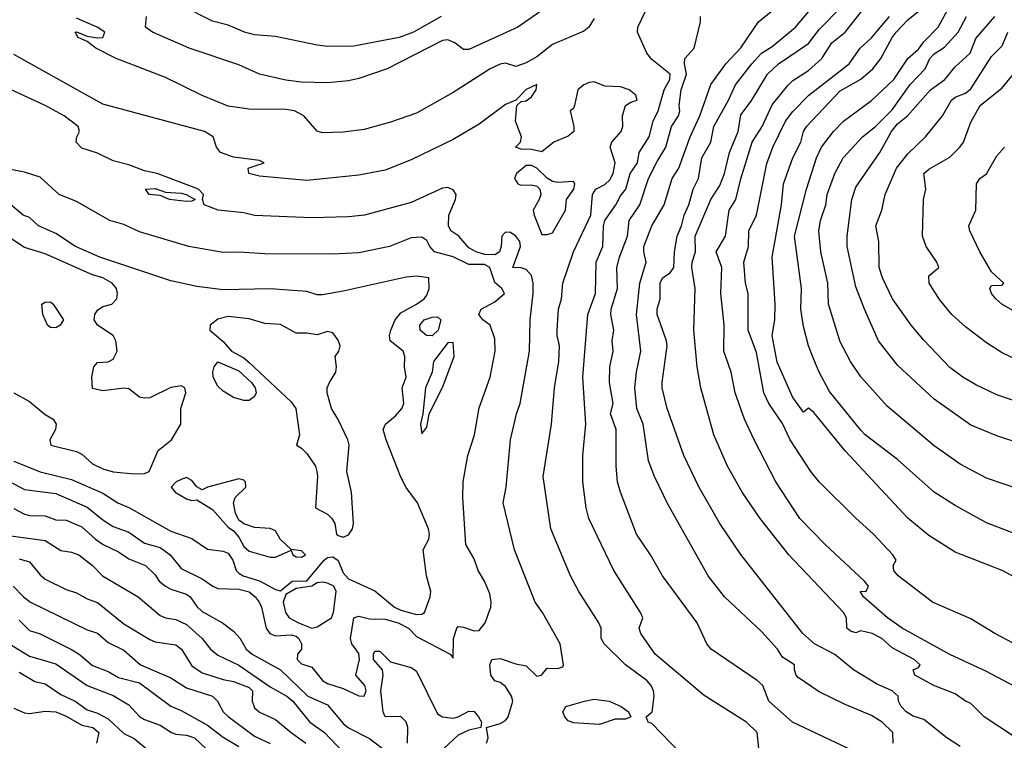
# Model space of a CAD drawing. Header units: metres. Extents: x -46681 to -43747, y -240911 to -237677.
# Tile 505 of 656: x -46287 to -46193, y -239149 to -239080. Entities that reach past the tile are written whole.
import ezdxf

# ---------------------------------------------------------------- set-up
doc = ezdxf.new("R2010")
doc.units = ezdxf.units.M
doc.layers.add('CONTOUR_INDEX', color=1, linetype='Continuous')
doc.layers.add('CONTOUR_INTER', color=3, linetype='Continuous')

msp = doc.modelspace()

# ---------------------------------------------------------------- linework, layer by layer
at = {"layer": 'CONTOUR_INDEX'}
for points, elevation in [([(-46192.095, -239148.783), (-46194.799, -239147.02), (-46196.095, -239145.731), (-46196.602, -239145.52), (-46197.595, -239144.792), (-46199.611, -239144.02), (-46201.443, -239143.02), (-46201.585, -239142.52), (-46201.095, -239142.296), (-46200.919, -239142.02), (-46201.492, -239141.52), (-46203.595, -239140.4), (-46204.586, -239139.52), (-46205.526, -239139.02), (-46206.595, -239138.769), (-46207.095, -239138.975), (-46207.595, -239138.823), (-46207.938, -239138.52), (-46207.988, -239137.52), (-46208.248, -239137.02), (-46213.497, -239131.52), (-46216.22, -239128.02), (-46217.936, -239125.52), (-46219.358, -239123.02), (-46220.675, -239120.02), (-46221.899, -239115.52), (-46222.251, -239113.52), (-46222.561, -239110.02), (-46222.454, -239106.02), (-46222.761, -239104.02), (-46222.737, -239103.52), (-46222.416, -239102.52), (-46222.452, -239101.02), (-46220.934, -239097.52), (-46220.095, -239096.163), (-46219.629, -239095.02), (-46219.172, -239093.02), (-46218.338, -239091.02), (-46218.095, -239089.428), (-46217.095, -239088.11), (-46215.522, -239085.52), (-46214.493, -239084.52), (-46211.595, -239082.573), (-46210.595, -239081.238), (-46208.375, -239079.02)], 90), ([(-46191.595, -239125.19), (-46194.595, -239124.184), (-46197.095, -239122.847), (-46199.595, -239121.068), (-46204.095, -239117.274), (-46206.595, -239114.478), (-46207.595, -239112.998), (-46208.595, -239111.135), (-46209.689, -239107.52), (-46209.749, -239105.52), (-46210.437, -239102.52), (-46210.613, -239100.52), (-46210.475, -239099.52), (-46209.954, -239098.02), (-46209.83, -239097.02), (-46209.082, -239095.02), (-46208.294, -239093.52), (-46206.446, -239091.52), (-46205.201, -239090.52), (-46203.595, -239088.92), (-46201.885, -239086.52), (-46200.447, -239085.02), (-46199.992, -239084.02), (-46199.595, -239083.584), (-46198.595, -239082.927), (-46197.283, -239081.52), (-46196.501, -239080.02)], 95), ([(-46223.821, -239150.52), (-46226.595, -239147.651), (-46226.957, -239147.52), (-46227.141, -239147.02), (-46226.571, -239146.52), (-46226.375, -239145.02), (-46226.436, -239144.52), (-46226.67, -239144.02), (-46227.084, -239143.52), (-46229.095, -239142.024), (-46231.144, -239140.02), (-46231.445, -239139.52), (-46231.448, -239138.52), (-46231.655, -239138.02), (-46233.563, -239135.02), (-46234.361, -239133.52), (-46236.241, -239129.02), (-46236.98, -239124.02), (-46236.184, -239119.02), (-46235.896, -239115.52), (-46235.482, -239113.02), (-46235.43, -239111.52), (-46235.649, -239110.52), (-46235.635, -239110.02), (-46235.529, -239108.02), (-46235.236, -239107.02), (-46235.108, -239105.52), (-46234.072, -239102.52), (-46232.425, -239099.02), (-46232.261, -239097.02), (-46231.932, -239096.52), (-46231.095, -239096.089), (-46230.595, -239095.618), (-46230.299, -239095.02), (-46230.11, -239094.02), (-46230.578, -239092.52), (-46230.421, -239092.02), (-46229.531, -239091.02), (-46229.349, -239090.52), (-46229.41, -239089.52), (-46229.123, -239088.52), (-46228.595, -239088.192), (-46228.001, -239088.02), (-46228.115, -239087.52), (-46228.753, -239087.02), (-46229.595, -239086.743), (-46231.095, -239086.685), (-46232.095, -239086.263), (-46232.595, -239086.314), (-46233.095, -239086.553), (-46233.672, -239087.02), (-46233.997, -239088.52), (-46234.095, -239088.796), (-46234.387, -239089.02), (-46234.035, -239090.52), (-46234.037, -239091.02), (-46234.595, -239091.469), (-46235.963, -239092.02), (-46237.095, -239092.939), (-46238.095, -239092.731), (-46239.095, -239092.69), (-46239.62, -239092.52), (-46239.139, -239092.02), (-46239.07, -239091.52), (-46239.625, -239090.02), (-46239.488, -239088.52), (-46239.095, -239088.125), (-46238.595, -239088.08), (-46238.095, -239087.697), (-46237.658, -239087.02), (-46237.595, -239086.518), (-46238.595, -239086.984), (-46239.595, -239088.004), (-46240.595, -239088.419), (-46243.095, -239090.301), (-46245.595, -239091.776), (-46249.595, -239093.734), (-46252.095, -239094.691), (-46254.595, -239095.176), (-46259.595, -239095.685), (-46264.095, -239095.268), (-46265.14, -239095.02), (-46265.178, -239094.52), (-46263.677, -239094.02), (-46264.095, -239093.798), (-46266.595, -239093.468), (-46267.846, -239093.02), (-46268.231, -239092.52), (-46268.553, -239091.52), (-46269.379, -239091.02), (-46279.095, -239088.403), (-46287.595, -239083.634)], 85), ([(-46289.095, -239129.532), (-46284.595, -239130.123), (-46283.095, -239131.091), (-46282.095, -239131.257), (-46281.4, -239131.52), (-46280.095, -239132.525), (-46279.127, -239133.52), (-46275.7, -239135.52), (-46273.595, -239137.297), (-46273.095, -239137.519), (-46272.095, -239137.702), (-46271.095, -239138.179), (-46269.595, -239139.526), (-46268.795, -239140.52), (-46268.095, -239141.117), (-46266.095, -239142.074), (-46263.095, -239144.151), (-46261.507, -239145.02), (-46260.918, -239145.52), (-46259.293, -239147.52), (-46257.89, -239148.52), (-46256.095, -239150.38)], 85), ([(-46287.095, -239142.726), (-46285.595, -239143.629), (-46284.595, -239143.838), (-46283.095, -239144.863), (-46281.726, -239145.52), (-46280.595, -239146.344), (-46279.595, -239146.65), (-46278.595, -239147.201), (-46277.095, -239148.609), (-46276.095, -239149.075), (-46274.595, -239150.325)], 90), ([(-46233.043, -239145.52), (-46232.095, -239145.309), (-46230.666, -239145.52), (-46229.535, -239146.02), (-46228.812, -239146.52), (-46228.595, -239147.02), (-46229.095, -239147.215), (-46230.095, -239147.24), (-46231.595, -239147.744), (-46234.095, -239147.595), (-46234.595, -239147.379), (-46234.896, -239147.02), (-46235.086, -239146.52), (-46234.819, -239146.02), (-46233.043, -239145.52)], 85)]:
    msp.add_lwpolyline(points, dxfattribs=dict(at, elevation=elevation))
at = {"layer": 'CONTOUR_INTER'}
for points, elevation in [([(-46234.595, -239077.654), (-46239.417, -239081.02), (-46244.095, -239083.17), (-46244.595, -239083.161), (-46245.438, -239082.52), (-46246.095, -239082.231), (-46246.595, -239082.298), (-46251.887, -239085.02), (-46254.595, -239085.928), (-46255.595, -239086.147), (-46257.595, -239086.344), (-46260.095, -239086.295), (-46261.595, -239086.094), (-46264.095, -239085.52), (-46266.095, -239084.624), (-46270.843, -239083.02), (-46274.332, -239081.52), (-46275.01, -239081.02), (-46274.906, -239080.02)], 87), ([(-46246.741, -239080.02), (-46249.381, -239081.52), (-46250.75, -239082.02), (-46255.095, -239082.831), (-46257.595, -239082.861), (-46258.595, -239082.743), (-46262.595, -239081.925), (-46264.595, -239081.756), (-46265.535, -239081.52), (-46267.095, -239080.844), (-46268.595, -239080.456), (-46271.434, -239079.02)], 88), ([(-46216.354, -239150.02), (-46216.518, -239148.52), (-46217.524, -239147.52), (-46221.595, -239144.964), (-46226.259, -239141.02), (-46227.655, -239139.02), (-46227.79, -239138.52), (-46227.462, -239137.52), (-46227.667, -239137.02), (-46230.211, -239133.02), (-46232.609, -239128.02), (-46232.879, -239127.02), (-46233.182, -239124.52), (-46233.202, -239122.02), (-46232.912, -239119.02), (-46233.178, -239114.52), (-46232.717, -239108.52), (-46231.964, -239106.52), (-46231.918, -239103.52), (-46231.29, -239102.02), (-46231.223, -239100.02), (-46231.084, -239099.52), (-46230.034, -239098.02), (-46229.595, -239097.148), (-46229.061, -239096.52), (-46228.675, -239095.02), (-46227.967, -239094.02), (-46227.806, -239093.02), (-46226.83, -239091.52), (-46226.465, -239090.02), (-46225.97, -239089.02), (-46225.411, -239087.02), (-46224.874, -239086.02), (-46224.824, -239085.52), (-46226.595, -239084.107), (-46227.08, -239083.52), (-46227.969, -239081.52), (-46227.933, -239081.02), (-46226.728, -239078.52)], 86), ([(-46197.095, -239149.839), (-46198.368, -239149.02), (-46200.595, -239147.258), (-46201.595, -239146.944), (-46202.262, -239146.52), (-46202.748, -239146.02), (-46202.993, -239145.52), (-46203.04, -239145.02), (-46203.621, -239144.52), (-46205.095, -239143.854), (-46207.302, -239142.52), (-46209.095, -239141.032), (-46211.026, -239140.02), (-46212.163, -239139.02), (-46218.095, -239131.478), (-46220.095, -239128.499), (-46222.095, -239125.007), (-46223.523, -239122.02), (-46225.127, -239117.52), (-46225.603, -239115.52), (-46225.602, -239115.02), (-46225.111, -239111.52), (-46225.184, -239111.02), (-46226.082, -239108.52), (-46226.093, -239108.02), (-46225.784, -239107.02), (-46225.809, -239105.52), (-46225.58, -239105.02), (-46224.849, -239104.52), (-46224.484, -239104.02), (-46224.411, -239102.52), (-46224.177, -239101.02), (-46223.738, -239100.02), (-46223.511, -239099.02), (-46223.046, -239098.02), (-46222.647, -239096.52), (-46222.116, -239095.52), (-46221.806, -239093.52), (-46220.939, -239092.02), (-46220.672, -239090.52), (-46219.266, -239088.02), (-46218.595, -239086.539), (-46217.038, -239084.52), (-46216.095, -239083.498), (-46215.095, -239082.887), (-46212.847, -239081.02), (-46210.721, -239078.52)], 89), ([(-46187.595, -239131.132), (-46194.595, -239128.456), (-46197.595, -239126.785), (-46199.595, -239125.5), (-46203.095, -239122.399), (-46206.193, -239120.02), (-46206.595, -239119.591), (-46209.595, -239115.886), (-46210.595, -239114.044), (-46211.095, -239112.826), (-46211.595, -239111.511), (-46212.095, -239109.665), (-46212.326, -239108.02), (-46212.265, -239106.02), (-46212.945, -239101.02), (-46211.784, -239096.52), (-46210.843, -239093.52), (-46210.376, -239092.52), (-46209.232, -239091.02), (-46208.254, -239090.02), (-46205.595, -239088.047), (-46203.452, -239086.02), (-46202.095, -239084.026), (-46201.095, -239083.128), (-46200.595, -239082.435), (-46199.211, -239081.02), (-46198.095, -239078.977)], 94), ([(-46232.095, -239080.201), (-46232.605, -239081.02), (-46233.095, -239081.399), (-46236.095, -239082.673), (-46237.595, -239083.851), (-46238.595, -239084.433), (-46239.595, -239084.786), (-46240.595, -239084.463), (-46241.095, -239084.565), (-46242.037, -239085.02), (-46245.595, -239087.261), (-46249.095, -239089.25), (-46251.595, -239090.122), (-46254.095, -239090.82), (-46256.095, -239091.069), (-46258.095, -239091.132), (-46258.595, -239090.974), (-46259.858, -239089.52), (-46260.751, -239089.02), (-46261.595, -239088.905), (-46265.095, -239088.869), (-46267.095, -239088.591), (-46269.595, -239087.561), (-46273.095, -239085.852), (-46277.813, -239084.02), (-46279.758, -239083.02), (-46280.595, -239082.386), (-46281.463, -239082.02), (-46281.745, -239081.52), (-46281.595, -239081.46), (-46280.595, -239081.896), (-46279.595, -239082.034), (-46279.095, -239082.014), (-46278.902, -239081.52), (-46279.631, -239081.02), (-46281.595, -239080.163)], 86), ([(-46207.827, -239150.02), (-46213.145, -239147.52), (-46215.406, -239145.52), (-46215.968, -239144.02), (-46216.507, -239143.52), (-46220.91, -239140.52), (-46221.318, -239140.02), (-46222.248, -239138.02), (-46225.569, -239133.52), (-46226.702, -239131.52), (-46228.061, -239129.52), (-46229.595, -239125.51), (-46229.861, -239124.52), (-46230.002, -239123.02), (-46229.998, -239119.52), (-46230.557, -239118.02), (-46230.281, -239117.02), (-46230.65, -239115.02), (-46230.612, -239113.52), (-46230.298, -239112.02), (-46230.369, -239111.02), (-46230.235, -239110.02), (-46230.514, -239108.52), (-46230.478, -239108.02), (-46229.872, -239106.02), (-46229.93, -239104.02), (-46229.696, -239103.02), (-46228.912, -239101.02), (-46228.747, -239099.52), (-46227.747, -239098.02), (-46226.908, -239095.52), (-46226.095, -239093.863), (-46225.245, -239092.52), (-46224.713, -239090.52), (-46224.026, -239089.52), (-46223.903, -239089.02), (-46223.964, -239088.52), (-46223.798, -239087.02), (-46223.268, -239085.52), (-46223.47, -239084.52), (-46223.446, -239084.02), (-46222.556, -239083.02), (-46221.946, -239080.52), (-46221.925, -239080.02)], 87), ([(-46203.526, -239149.52), (-46203.556, -239148.52), (-46204.559, -239147.52), (-46205.595, -239146.884), (-46208.095, -239145.84), (-46210.595, -239144.615), (-46212.595, -239143.229), (-46212.788, -239143.02), (-46212.942, -239142.52), (-46212.944, -239142.02), (-46214.095, -239141.305), (-46214.587, -239140.52), (-46216.095, -239138.849), (-46219.638, -239135.52), (-46221.191, -239133.52), (-46225.095, -239126.599), (-46226.348, -239124.02), (-46226.907, -239122.52), (-46227.428, -239119.02), (-46228.036, -239117.52), (-46228.216, -239115.52), (-46228.061, -239114.02), (-46227.654, -239112.02), (-46228.055, -239108.52), (-46227.741, -239105.52), (-46227.147, -239103.52), (-46227.366, -239102.52), (-46227.345, -239102.02), (-46226.581, -239100.02), (-46225.413, -239098.02), (-46224.648, -239095.52), (-46224.014, -239094.52), (-46222.923, -239091.52), (-46222.001, -239089.52), (-46220.954, -239086.52), (-46219.516, -239084.52), (-46218.095, -239083.013), (-46216.382, -239080.52), (-46215.163, -239079.52)], 88), ([(-46189.095, -239145.58), (-46194.595, -239142.665), (-46198.095, -239141.028), (-46202.662, -239138.52), (-46204.046, -239137.52), (-46206.351, -239135.52), (-46206.654, -239135.02), (-46206.095, -239134.996), (-46205.883, -239134.52), (-46206.238, -239134.02), (-46210.008, -239130.52), (-46212.433, -239128.02), (-46214.727, -239124.52), (-46216.82, -239120.52), (-46217.735, -239118.52), (-46218.621, -239116.02), (-46218.999, -239114.02), (-46219.694, -239112.02), (-46219.675, -239109.52), (-46220.006, -239106.52), (-46219.881, -239104.02), (-46220.425, -239102.52), (-46219.56, -239101.02), (-46219.201, -239098.52), (-46218.547, -239097.52), (-46218.095, -239095.524), (-46216.995, -239092.02), (-46216.051, -239090.52), (-46215.095, -239088.453), (-46213.595, -239086.597), (-46213.095, -239086.141), (-46211.595, -239085.174), (-46210.342, -239084.02), (-46209.367, -239082.52), (-46208.101, -239081.52), (-46206.538, -239079.52)], 91), ([(-46190.947, -239140.52), (-46193.802, -239139.02), (-46196.095, -239137.634), (-46199.757, -239136.02), (-46203.049, -239133.52), (-46203.437, -239133.02), (-46203.508, -239132.52), (-46203.209, -239132.02), (-46203.537, -239131.52), (-46205.394, -239129.52), (-46207.095, -239128.001), (-46210.581, -239124.52), (-46211.38, -239123.52), (-46213.362, -239120.52), (-46214.095, -239118.946), (-46215.394, -239117.02), (-46215.89, -239116.02), (-46216.595, -239112.165), (-46217.367, -239110.02), (-46217.38, -239106.52), (-46217.628, -239105.52), (-46217.78, -239103.52), (-46217.358, -239102.02), (-46217.319, -239100.52), (-46216.581, -239099.02), (-46215.595, -239094.065), (-46215.013, -239092.52), (-46213.795, -239090.02), (-46213.095, -239089.08), (-46211.591, -239087.52), (-46207.727, -239084.52), (-46206.652, -239083.02), (-46205.595, -239082.042), (-46203.857, -239080.02)], 92), ([(-46191.595, -239133.817), (-46193.095, -239132.998), (-46197.595, -239131.243), (-46200.095, -239129.649), (-46202.095, -239128.013), (-46208.095, -239121.565), (-46211.095, -239117.903), (-46211.595, -239117.48), (-46212.095, -239117.849), (-46213.095, -239116.469), (-46214.595, -239113.069), (-46215.094, -239110.52), (-46214.814, -239109.02), (-46214.799, -239107.52), (-46215.09, -239103.02), (-46214.18, -239098.02), (-46213.997, -239096.02), (-46213.093, -239093.52), (-46212.348, -239092.02), (-46212.077, -239091.02), (-46211.794, -239090.52), (-46208.595, -239087.131), (-46206.595, -239086.003), (-46205.457, -239085.02), (-46204.695, -239084.02), (-46203.617, -239082.02), (-46203.214, -239081.52), (-46202.095, -239080.316), (-46201.112, -239079.52)], 93), ([(-46191.095, -239120.938), (-46193.595, -239120.11), (-46196.095, -239119.096), (-46199.595, -239116.601), (-46203.095, -239113.362), (-46204.908, -239111.02), (-46206.267, -239108.02), (-46207.095, -239105.856), (-46207.906, -239102.02), (-46207.908, -239101.02), (-46207.476, -239097.52), (-46207.095, -239096.325), (-46204.792, -239093.02), (-46203.663, -239091.02), (-46203.095, -239090.289), (-46202.148, -239089.52), (-46199.95, -239087.02), (-46198.561, -239086.02), (-46197.595, -239084.811), (-46196.138, -239083.52), (-46195.595, -239082.102), (-46193.775, -239080.02)], 96), ([(-46190.595, -239117.227), (-46193.595, -239116.199), (-46195.595, -239115.245), (-46196.835, -239114.52), (-46198.095, -239113.571), (-46200.595, -239110.968), (-46201.792, -239109.52), (-46203.562, -239107.02), (-46204.543, -239105.02), (-46204.839, -239104.02), (-46204.87, -239101.52), (-46205.158, -239100.02), (-46204.589, -239098.52), (-46204.273, -239097.02), (-46203.189, -239094.52), (-46202.095, -239093.153), (-46200.431, -239091.52), (-46198.794, -239089.52), (-46197.936, -239088.02), (-46197.595, -239087.714), (-46196.595, -239087.333), (-46196.095, -239086.912), (-46194.095, -239083.846), (-46193.095, -239082.827), (-46192.559, -239081.52)], 97), ([(-46191.378, -239113.02), (-46193.095, -239112.175), (-46194.595, -239111.234), (-46196.595, -239109.701), (-46197.907, -239108.52), (-46199.095, -239107.071), (-46200.073, -239105.52), (-46200.095, -239104.824), (-46199.153, -239104.02), (-46199.35, -239103.52), (-46200.349, -239102.02), (-46200.708, -239101.02), (-46200.623, -239097.52), (-46200.376, -239096.52), (-46200.566, -239095.02), (-46200.095, -239094.597), (-46198.095, -239093.479), (-46197.127, -239092.52), (-46196.776, -239092.02), (-46196.095, -239090.125), (-46195.203, -239088.52), (-46193.095, -239086.842), (-46191.58, -239085.02)], 98), ([(-46242.389, -239149.52), (-46242.249, -239149.02), (-46242.392, -239148.02), (-46241.095, -239147.655), (-46240.595, -239147.371), (-46240.333, -239147.02), (-46239.897, -239145.52), (-46240.016, -239145.02), (-46240.595, -239144.092), (-46241.095, -239143.71), (-46241.595, -239143.571), (-46241.996, -239143.02), (-46242.081, -239142.02), (-46241.896, -239141.52), (-46241.095, -239141.418), (-46239.595, -239141.949), (-46238.595, -239142.124), (-46237.595, -239143.129), (-46237.147, -239143.02), (-46236.595, -239142.336), (-46235.595, -239142.374), (-46235.095, -239142.21), (-46235.036, -239142.02), (-46235.361, -239140.02), (-46237.043, -239137.02), (-46237.751, -239136.02), (-46239.719, -239131.02), (-46240.792, -239126.52), (-46240.536, -239125.02), (-46240.105, -239120.52), (-46239.528, -239118.02), (-46239.175, -239117.02), (-46238.279, -239112.02), (-46238.212, -239109.02), (-46237.943, -239106.52), (-46237.924, -239105.52), (-46238.095, -239104.794), (-46238.595, -239104.215), (-46239.095, -239104.038), (-46239.884, -239104.02), (-46239.141, -239102.02), (-46239.227, -239101.52), (-46239.587, -239101.02), (-46240.095, -239100.656), (-46240.595, -239100.648), (-46240.949, -239101.02), (-46241, -239102.02), (-46241.157, -239102.52), (-46241.595, -239102.822), (-46242.595, -239102.761), (-46243.379, -239102.52), (-46244.095, -239102.128), (-46245.035, -239101.02), (-46245.8, -239100.52), (-46246.036, -239100.02), (-46246.007, -239099.02), (-46245.369, -239097.52), (-46245.311, -239097.02), (-46245.595, -239096.576), (-46246.095, -239096.368), (-46246.595, -239096.421), (-46249.595, -239097.81), (-46254.07, -239099.02), (-46255.595, -239099.185), (-46259.095, -239099.262), (-46264.595, -239099.031), (-46265.595, -239098.786), (-46268.068, -239098.52), (-46269.39, -239098.02), (-46269.568, -239097.52), (-46269.458, -239097.02), (-46269.954, -239096.52), (-46273.91, -239095.02), (-46275.095, -239094.774), (-46276.595, -239094.205), (-46278.095, -239093.818), (-46279.595, -239093.09), (-46281.095, -239092.615), (-46281.633, -239092.02), (-46281.574, -239091.52), (-46281.321, -239091.02), (-46281.444, -239090.52), (-46282.794, -239089.52), (-46284.611, -239088.52), (-46290.095, -239086.001)], 84), ([(-46191.403, -239108.52), (-46193.109, -239107.52), (-46193.7, -239107.02), (-46194.11, -239106.52), (-46194.252, -239106.02), (-46194.095, -239105.747), (-46193.095, -239105.7), (-46192.933, -239105.52), (-46194.095, -239104.428), (-46195.216, -239102.52), (-46196.193, -239100.52), (-46196.277, -239100.02), (-46195.593, -239098.52), (-46195.529, -239096.02), (-46195.238, -239095.52), (-46194.595, -239095.067), (-46193.595, -239093.328), (-46192.878, -239092.52)], 99), ([(-46238.595, -239094.265), (-46239.535, -239095.02), (-46239.731, -239095.52), (-46239.396, -239096.02), (-46239.095, -239096.128), (-46238.095, -239096.106), (-46237.595, -239096.253), (-46237.309, -239096.52), (-46237.22, -239097.02), (-46237.356, -239097.52), (-46237.943, -239098.52), (-46237.828, -239099.02), (-46237.095, -239100.853), (-46236.595, -239100.861), (-46236.095, -239100.704), (-46234.835, -239098.52), (-46234.737, -239097.52), (-46234.036, -239096.52), (-46233.941, -239096.02), (-46234.095, -239095.801), (-46235.595, -239095.88), (-46236.095, -239095.784), (-46236.595, -239095.465), (-46237.595, -239094.501), (-46238.095, -239094.248), (-46238.595, -239094.265)], 84), ([(-46288.095, -239124.453), (-46286.595, -239125.244), (-46283.595, -239125.628), (-46280.595, -239126.941), (-46279.095, -239128.161), (-46278.095, -239128.803), (-46276.595, -239129.331), (-46275.095, -239130.382), (-46273.595, -239130.808), (-46272.642, -239131.52), (-46271.595, -239132.803), (-46269.595, -239133.814), (-46268.574, -239134.52), (-46268.095, -239134.719), (-46266.095, -239134.784), (-46265.095, -239135.041), (-46264.513, -239135.52), (-46264.154, -239136.02), (-46263.906, -239136.52), (-46263.457, -239138.52), (-46263.118, -239139.02), (-46262.595, -239139.249), (-46261.095, -239139.156), (-46260.595, -239139.296), (-46260.353, -239139.52), (-46260.085, -239140.02), (-46260.1, -239140.52), (-46260.469, -239141.02), (-46260.52, -239141.52), (-46260.095, -239141.944), (-46259.095, -239142.239), (-46258.095, -239143.514), (-46257.595, -239143.814), (-46256.095, -239144.282), (-46254.595, -239144.986), (-46254.095, -239145.037), (-46253.899, -239144.52), (-46254.024, -239144.02), (-46254.906, -239143.02), (-46254.545, -239141.52), (-46254.595, -239140.956), (-46255.277, -239140.02), (-46255.413, -239139.52), (-46255.095, -239137.52), (-46254.595, -239137.381), (-46253.595, -239137.646), (-46252.095, -239137.664), (-46250.852, -239138.02), (-46249.863, -239138.52), (-46249.095, -239139.333), (-46245.883, -239141.02), (-46245.595, -239141.384), (-46245.543, -239139.52), (-46245.249, -239138.52), (-46245.095, -239138.375), (-46244.595, -239138.421), (-46243.595, -239138.768), (-46243.095, -239138.746), (-46242.517, -239138.02), (-46242.001, -239136.52), (-46241.942, -239136.02), (-46242.095, -239135.231), (-46242.592, -239134.02), (-46243.201, -239133.02), (-46243.595, -239131.891), (-46244.369, -239130.52), (-46244.675, -239126.02), (-46244.643, -239124.52), (-46244.177, -239122.02), (-46243.545, -239120.02), (-46243.095, -239117.434), (-46242.063, -239114.52), (-46241.565, -239112.02), (-46241.595, -239110.846), (-46242.044, -239109.52), (-46242.756, -239109.02), (-46243.131, -239108.52), (-46242.908, -239108.02), (-46241.595, -239107.288), (-46240.686, -239106.52), (-46240.937, -239106.02), (-46241.595, -239105.439), (-46242.086, -239104.02), (-46242.595, -239103.717), (-46244.095, -239103.716), (-46245.595, -239102.991), (-46247.387, -239102.52), (-46247.832, -239102.02), (-46248.095, -239101.437), (-46248.595, -239101.106), (-46249.595, -239101.185), (-46251.676, -239102.02), (-46254.595, -239102.607), (-46257.095, -239102.729), (-46263.595, -239102.72), (-46266.095, -239102.55), (-46267.595, -239102.577), (-46270.857, -239102.02), (-46275.595, -239100.608), (-46277.095, -239099.893), (-46278.427, -239099.52), (-46281.595, -239097.717), (-46283.265, -239097.02), (-46285.095, -239095.364), (-46286.595, -239094.888), (-46288.095, -239094.611)], 83), ([(-46274.998, -239096.52), (-46274.095, -239096.473), (-46273.095, -239096.808), (-46271.595, -239096.906), (-46271.108, -239097.02), (-46270.252, -239097.52), (-46270.595, -239097.677), (-46271.095, -239097.703), (-46272.713, -239097.52), (-46273.595, -239097.14), (-46274.66, -239097.02), (-46274.998, -239096.52)], 84), ([(-46287.595, -239122.535), (-46285.095, -239123.551), (-46282.095, -239124.306), (-46279.095, -239125.621), (-46277.664, -239126.52), (-46276.595, -239126.99), (-46272.595, -239129.237), (-46270.595, -239129.946), (-46269.095, -239130.971), (-46267.595, -239131.148), (-46267.095, -239131.349), (-46266.667, -239132.02), (-46266.331, -239133.02), (-46266.095, -239133.266), (-46265.658, -239133.52), (-46264.095, -239133.98), (-46262.595, -239134.81), (-46262.095, -239134.964), (-46260.993, -239134.02), (-46259.595, -239133.98), (-46257.923, -239132.02), (-46257.595, -239131.766), (-46257.095, -239131.711), (-46256.595, -239132.035), (-46256.095, -239133.244), (-46255.595, -239133.789), (-46253.095, -239134.959), (-46251.201, -239136.52), (-46250.595, -239136.79), (-46249.095, -239137.218), (-46248.595, -239137.183), (-46248.319, -239137.02), (-46247.792, -239135.52), (-46247.739, -239135.02), (-46248.128, -239133.52), (-46248.443, -239131.02), (-46247.909, -239130.02), (-46247.838, -239129.52), (-46247.939, -239129.02), (-46249.002, -239126.52), (-46250.095, -239125.071), (-46250.595, -239124.069), (-46252.002, -239120.52), (-46252.277, -239119.52), (-46252.074, -239119.02), (-46251.095, -239118.223), (-46250.487, -239117.52), (-46250.314, -239117.02), (-46250.476, -239115.52), (-46250.093, -239114.52), (-46250.25, -239113.52), (-46250.215, -239112.52), (-46250.37, -239112.02), (-46251.601, -239111.02), (-46251.692, -239110.52), (-46251.559, -239110.02), (-46251.125, -239109.02), (-46250.595, -239108.361), (-46249.088, -239107.52), (-46248.364, -239107.02), (-46248.095, -239106.676), (-46247.869, -239106.02), (-46247.918, -239105.02), (-46249.095, -239104.863), (-46250.095, -239104.951), (-46256.095, -239106.291), (-46258.095, -239106.623), (-46258.595, -239106.648), (-46259.595, -239106.308), (-46263.095, -239106.061), (-46267.595, -239106.154), (-46270.095, -239105.85), (-46272.595, -239105.293), (-46279.367, -239103.02), (-46281.693, -239102.02), (-46283.595, -239100.777), (-46285.253, -239100.02), (-46286.095, -239099.235), (-46286.707, -239099.02), (-46288.095, -239097.853)], 82), ([(-46287.608, -239116.02), (-46286.095, -239116.824), (-46284.595, -239118.074), (-46283.836, -239118.52), (-46283.542, -239119.02), (-46283.631, -239119.52), (-46284.162, -239120.52), (-46284.064, -239121.02), (-46281.595, -239121.609), (-46281.095, -239121.889), (-46280.095, -239122.792), (-46279.095, -239123.267), (-46278.095, -239123.559), (-46276.095, -239123.755), (-46275.095, -239123.728), (-46274.646, -239123.52), (-46273.797, -239121.52), (-46272.524, -239120.52), (-46271.643, -239119.02), (-46271.647, -239117.52), (-46271.141, -239116.02), (-46271.254, -239115.52), (-46271.595, -239115.344), (-46272.595, -239115.492), (-46274.595, -239116.482), (-46275.095, -239116.534), (-46275.595, -239116.417), (-46276.595, -239115.635), (-46277.095, -239115.571), (-46279.095, -239115.831), (-46280.095, -239115.586), (-46280.148, -239114.52), (-46279.962, -239113.52), (-46279.595, -239113.115), (-46278.595, -239113.052), (-46278.095, -239112.787), (-46277.724, -239112.02), (-46277.845, -239111.02), (-46278.095, -239110.531), (-46279.595, -239109.544), (-46279.927, -239109.02), (-46279.868, -239108.52), (-46279.595, -239108.092), (-46279.095, -239107.764), (-46278.236, -239107.52), (-46277.748, -239107.02), (-46277.682, -239106.52), (-46277.778, -239106.02), (-46278.209, -239105.52), (-46279.102, -239105.02), (-46280.095, -239104.72), (-46284.595, -239102.701), (-46286.595, -239102.121), (-46288.095, -239101.11)], 81), ([(-46284.925, -239107.52), (-46284.595, -239107.322), (-46284.095, -239107.317), (-46283.829, -239107.52), (-46282.848, -239109.02), (-46283.159, -239109.52), (-46283.595, -239109.79), (-46284.095, -239109.774), (-46284.394, -239109.52), (-46284.835, -239108.52), (-46284.925, -239107.52)], 81), ([(-46268.095, -239108.949), (-46268.842, -239109.52), (-46268.848, -239110.02), (-46267.595, -239111.112), (-46266.798, -239112.02), (-46265.595, -239112.67), (-46265.095, -239113.114), (-46261.095, -239116.867), (-46260.626, -239117.52), (-46260.297, -239120.02), (-46260.562, -239121.02), (-46260.095, -239121.293), (-46259.595, -239121.8), (-46258.767, -239123.02), (-46258.625, -239123.52), (-46258.556, -239124.02), (-46258.767, -239127.02), (-46257.595, -239127.632), (-46257.186, -239128.02), (-46256.914, -239128.52), (-46256.749, -239129.52), (-46256.595, -239129.666), (-46256.095, -239129.817), (-46255.595, -239129.595), (-46255.221, -239129.02), (-46255.132, -239128.52), (-46255.309, -239125.52), (-46255.759, -239123.52), (-46255.532, -239121.02), (-46255.657, -239120.52), (-46256.595, -239118.563), (-46257.212, -239117.52), (-46257.638, -239116.02), (-46257.631, -239115.52), (-46257.43, -239115.02), (-46256.794, -239114.02), (-46256.731, -239113.52), (-46256.871, -239112.52), (-46256.53, -239112.02), (-46256.411, -239111.52), (-46256.595, -239110.962), (-46257.095, -239110.269), (-46257.595, -239110.136), (-46258.595, -239110.462), (-46259.595, -239110.287), (-46260.595, -239110.3), (-46262.095, -239109.486), (-46263.595, -239109.382), (-46265.095, -239108.945), (-46267.095, -239108.71), (-46268.095, -239108.949)], 81), ([(-46248.352, -239109.02), (-46247.595, -239108.758), (-46247.095, -239108.734), (-46246.784, -239109.02), (-46247.037, -239110.02), (-46247.595, -239110.562), (-46248.147, -239110.52), (-46248.746, -239110.02), (-46248.777, -239109.52), (-46248.352, -239109.02)], 83), ([(-46246.095, -239111.212), (-46247.46, -239113.02), (-46247.582, -239114.02), (-46248.23, -239115.52), (-46248.491, -239118.02), (-46248.727, -239119.02), (-46248.595, -239119.941), (-46248.095, -239119.309), (-46247.889, -239118.02), (-46246.595, -239115.502), (-46245.505, -239112.52), (-46245.595, -239111.193), (-46246.095, -239111.212)], 82), ([(-46268.453, -239113.52), (-46268.095, -239113.059), (-46266.095, -239113.896), (-46264.871, -239115.02), (-46264.511, -239115.52), (-46264.431, -239116.02), (-46264.595, -239116.362), (-46265.095, -239116.739), (-46265.595, -239116.743), (-46266.595, -239116.457), (-46267.595, -239115.842), (-46268.095, -239115.369), (-46268.541, -239114.52), (-46268.579, -239114.02), (-46268.453, -239113.52)], 82), ([(-46271.595, -239124.29), (-46272.081, -239124.52), (-46272.571, -239125.02), (-46272.185, -239125.52), (-46271.095, -239126.163), (-46270.595, -239126.295), (-46270.095, -239126.231), (-46268.595, -239127.16), (-46267.095, -239128.845), (-46266.595, -239129.219), (-46266.095, -239129.813), (-46265.595, -239130.722), (-46265.095, -239131.15), (-46263.095, -239131.746), (-46262.595, -239131.724), (-46261.095, -239131.062), (-46260.926, -239131.52), (-46260.595, -239131.7), (-46260.095, -239131.718), (-46259.721, -239131.52), (-46260.095, -239131.115), (-46261.095, -239130.996), (-46262.127, -239130.02), (-46262.595, -239129.198), (-46263.095, -239128.994), (-46264.595, -239128.899), (-46265.595, -239128.538), (-46266.095, -239128.195), (-46266.41, -239127.52), (-46266.581, -239126.52), (-46266.447, -239126.02), (-46265.404, -239125.02), (-46265.46, -239124.52), (-46265.595, -239124.374), (-46266.095, -239124.252), (-46269.069, -239125.02), (-46269.595, -239125.277), (-46270.095, -239125.006), (-46270.595, -239124.386), (-46271.095, -239124.095), (-46271.595, -239124.29)], 81), ([(-46287.595, -239127.079), (-46286.595, -239127.612), (-46286.095, -239127.736), (-46284.595, -239127.784), (-46283.595, -239128.167), (-46282.595, -239128.2), (-46281.095, -239128.824), (-46279.793, -239130.02), (-46279.045, -239130.52), (-46277.595, -239131.235), (-46276.595, -239131.9), (-46275.01, -239132.52), (-46274.095, -239133.411), (-46273.707, -239134.02), (-46273.105, -239134.52), (-46272.595, -239134.8), (-46271.095, -239135.261), (-46270.749, -239135.52), (-46270.095, -239136.464), (-46269.595, -239136.926), (-46267.651, -239138.02), (-46266.595, -239138.819), (-46265.962, -239139.52), (-46265.395, -239140.52), (-46264.823, -239141.02), (-46262.095, -239142.499), (-46259.476, -239145.02), (-46257.595, -239145.843), (-46256.095, -239147.642), (-46255.595, -239148.056), (-46253.595, -239149.091), (-46250.095, -239151.759)], 84), ([(-46287.095, -239131.905), (-46286.095, -239132.173), (-46285.095, -239133.435), (-46284.595, -239133.827), (-46282.595, -239134.833), (-46281.595, -239135.133), (-46280.595, -239135.708), (-46279.595, -239136.07), (-46277.095, -239138.109), (-46274.595, -239139.592), (-46274.095, -239139.843), (-46272.095, -239140.123), (-46271.557, -239140.52), (-46270.595, -239142.141), (-46269.595, -239142.801), (-46267.595, -239143.429), (-46266.595, -239143.61), (-46265.095, -239144.19), (-46264.789, -239144.52), (-46264.826, -239145.52), (-46264.595, -239146.142), (-46264.095, -239146.557), (-46262.595, -239147.251), (-46261.095, -239148.52), (-46259.676, -239149.52)], 86), ([(-46287.652, -239134.52), (-46286.685, -239135.52), (-46286.015, -239136.02), (-46280.595, -239138.698), (-46279.595, -239139.01), (-46278.595, -239139.88), (-46277.095, -239140.615), (-46275.488, -239142.02), (-46272.595, -239143.279), (-46271.095, -239144.238), (-46268.595, -239145.022), (-46268.12, -239145.52), (-46267.595, -239146.526), (-46267.095, -239146.966), (-46264.595, -239148.84), (-46263.095, -239149.569)], 87), ([(-46259.095, -239134.512), (-46260.595, -239134.714), (-46261.595, -239135.291), (-46261.836, -239136.02), (-46261.633, -239137.02), (-46261.269, -239137.52), (-46260.391, -239138.02), (-46259.095, -239138.536), (-46258.595, -239138.399), (-46257.213, -239137.52), (-46257.025, -239137.02), (-46256.774, -239135.02), (-46256.988, -239134.52), (-46257.595, -239134.215), (-46258.095, -239134.107), (-46258.595, -239134.179), (-46259.095, -239134.512)], 82), ([(-46287.095, -239137.773), (-46286.095, -239138.74), (-46285.095, -239139.08), (-46282.095, -239140.564), (-46281.358, -239141.02), (-46280.095, -239142.1), (-46278.595, -239142.663), (-46277.595, -239143.24), (-46275.595, -239143.76), (-46272.595, -239145.976), (-46271.595, -239146.395), (-46269.095, -239147.798), (-46267.595, -239148.945), (-46266.095, -239149.838)], 88), ([(-46288.095, -239139.998), (-46286.095, -239141.19), (-46283.595, -239141.948), (-46280.595, -239144.002), (-46278.095, -239144.951), (-46276.595, -239145.85), (-46275.595, -239146.964), (-46275.095, -239147.26), (-46273.595, -239147.818), (-46272.532, -239148.52), (-46272.095, -239148.679), (-46271.095, -239148.753), (-46270.319, -239149.02), (-46268.595, -239150.642)], 89), ([(-46249.944, -239149.52), (-46249.937, -239148.02), (-46250.095, -239147.471), (-46250.595, -239146.974), (-46252.095, -239147.002), (-46252.293, -239146.52), (-46252.496, -239144.52), (-46252.286, -239143.02), (-46252.354, -239142.52), (-46253.207, -239141.52), (-46253.219, -239141.02), (-46253.095, -239140.73), (-46252.595, -239140.731), (-46251.595, -239141.734), (-46249.595, -239142.297), (-46249.095, -239142.652), (-46247.095, -239146.709), (-46246.595, -239147), (-46245.595, -239147.122), (-46245.095, -239147.015), (-46244.095, -239146.452), (-46243.595, -239146.51), (-46243.18, -239147.02), (-46242.865, -239147.52), (-46242.942, -239148.02), (-46244.095, -239148.28), (-46245.095, -239148.75), (-46246.496, -239150.02)], 84), ([(-46287.595, -239146.167), (-46286.595, -239146.628), (-46286.095, -239146.674), (-46284.595, -239146.479), (-46283.595, -239146.54), (-46282.595, -239146.93), (-46281.095, -239147.803), (-46280.056, -239148.02), (-46279.472, -239148.52), (-46279.705, -239149.52)], 91)]:
    msp.add_lwpolyline(points, dxfattribs=dict(at, elevation=elevation))

doc.saveas('drawing.dxf')
